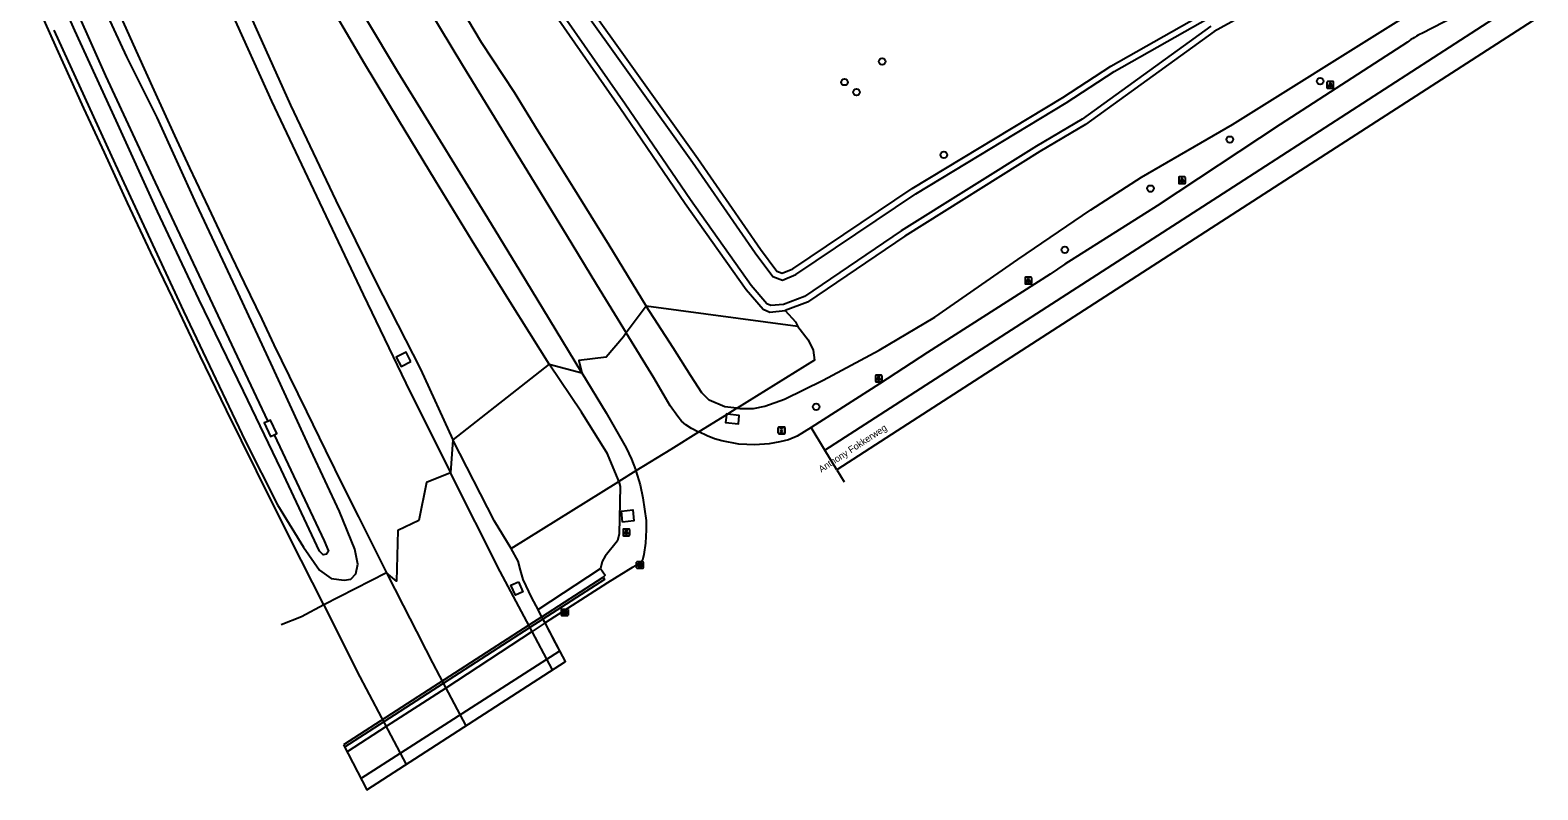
# Model space of a CAD drawing. Extents: x 156141 to 158132, y 385651 to 388399.
# Drawn here: x 156469.1 to 156694, y 385650.8 to 385764.1 of the extents above; entities that cross this region are included whole.
import ezdxf

# ---------------------------------------------------------------- set-up
doc = ezdxf.new("R2010")
doc.units = 0
for name, color, linetype in [('IMGEO_Berm_groen', 7, 'Continuous'), ('IMGEO_Boom', 7, 'Continuous'), ('IMGEO_Dek', 7, 'Continuous'), ('IMGEO_Grasland_overig', 7, 'Continuous'), ('IMGEO_Groenvoorziening', 7, 'Continuous'), ('IMGEO_Kolk', 7, 'Continuous'), ('IMGEO_Lichtpunt', 7, 'Continuous'), ('IMGEO_Loofbos', 7, 'Continuous'), ('IMGEO_Muur', 7, 'Continuous'), ('IMGEO_Openbare_ruimte_label', 7, 'Continuous'), ('IMGEO_Rijbaan_autosnelweg', 7, 'Continuous'), ('IMGEO_Rijbaan_regionaal_gesloten', 7, 'Continuous'), ('IMGEO_Verkeersregelinstallatiepaal', 7, 'Continuous'), ('IMGEO_Waterloop', 7, 'Continuous')]:
    doc.layers.add(name, color=color, linetype=linetype)

msp = doc.modelspace()

# ---------------------------------------------------------------- linework, layer by layer
at = {"layer": 'IMGEO_Berm_groen'}
for points in [[(156574.54, 385707.71), (156574.56, 385707.69), (156574.94, 385707.65), (156576.98, 385707.68), (156578.7, 385707.99), (156581.64, 385709.05), (156587.37, 385711.88), (156595.72, 385716.34), (156604.05, 385721.26), (156616.43, 385729.88), (156627.32, 385737.27), (156634.88, 385742.14), (156648.45, 385750), (156722.04, 385796.11), (156765.77, 385824.84), (156774.68, 385830.7)], [(156505.51, 385703.73), (156512.99, 385687.92), (156513.63, 385686.36), (156513.32, 385685.92), (156512.8, 385685.84), (156512.28, 385686.37), (156506.54, 385698.54), (156500.96, 385710.25), (156494.3, 385723.95), (156488.12, 385737.05), (156481.97, 385750.59), (156475.81, 385764.03), (156469.12, 385779.05)], [(156472.68, 385764.11), (156481.82, 385744.08), (156491.99, 385722.16), (156501.21, 385702.83), (156505.99, 385693.28), (156509.89, 385686.99), (156512.29, 385683.55), (156514.01, 385682.32), (156515.93, 385682.04), (156516.94, 385682.23), (156517.67, 385683.02), (156517.98, 385684.45), (156517.55, 385686.67), (156515.26, 385692.3), (156510.99, 385701.45), (156505.02, 385714.44), (156499.8, 385725.66), (156493.95, 385738.13), (156488.09, 385751.04), (156483.55, 385760.13), (156477.6, 385773.02)], [(156474.14, 385771.29), (156480.37, 385757.26), (156487.75, 385741.35), (156494.66, 385726.68), (156502.83, 385709.39), (156504.55, 385705.74)], [(156531.38, 385770.8), (156536.37, 385762.32), (156541.33, 385754.84), (156544.86, 385749.09), (156550.07, 385740.74), (156555.41, 385732.06), (156560.99, 385722.91)], [(156546.54, 385714.27), (156540.66, 385723.6), (156535.02, 385732.65), (156529.58, 385741.62), (156524.06, 385750.72), (156518.97, 385759.13), (156513.62, 385768.26)], [(156501.59, 385767.08), (156507.96, 385752.92), (156514.73, 385738.69), (156520.6, 385726.75), (156527.35, 385713.54), (156532.18, 385702.99)], [(156560.99, 385722.91), (156558.02, 385718.93)], [(156574.52, 385707.69), (156572.74, 385707.89), (156570.38, 385708.89), (156569.31, 385709.98), (156567.67, 385712.53), (156565.03, 385716.69), (156560.99, 385722.91)], [(156525.91, 385714.66), (156525.19, 385716.08), (156523.72, 385715.34), (156524.44, 385713.92), (156525.91, 385714.66)], [(156556.9, 385696.75), (156556.82, 385697.06), (156555.23, 385700.88), (156551.37, 385707.09), (156546.54, 385714.27)], [(156546.54, 385714.27), (156551.41, 385712.96)], [(156574.52, 385707.69), (156573.13, 385706.83)], [(156574.54, 385707.71), (156574.52, 385707.69)], [(156504.55, 385705.74), (156504.03, 385705.5), (156504.99, 385703.49), (156505.51, 385703.73)], [(156505.51, 385703.73), (156505.91, 385703.93), (156504.95, 385705.93), (156504.55, 385705.74)], [(156572.96, 385706.73), (156568.83, 385704.16)], [(156572.96, 385706.73), (156572.84, 385705.57), (156574.74, 385705.37), (156574.87, 385706.64), (156573.13, 385706.83)], [(156573.13, 385706.83), (156572.97, 385706.85), (156572.96, 385706.73)], [(156532.18, 385702.99), (156531.82, 385698.08)], [(156540.84, 385686.78), (156538.37, 385690.86), (156532.18, 385702.99)], [(156556.9, 385696.75), (156557.09, 385696.01), (156556.98, 385688.95), (156556.7, 385687.91), (156554.86, 385685.66), (156554.41, 385684.83), (156554.2, 385683.79)], [(156559.46, 385698.34), (156556.9, 385696.75)], [(156557.47, 385690.71), (156557.29, 385692.34), (156558.98, 385692.53), (156559.15, 385690.9), (156557.47, 385690.71)], [(156544.9, 385677.7), (156543.95, 385679.44), (156542.64, 385682.18), (156542.27, 385683.53), (156541.9, 385684.88), (156540.84, 385686.78)], [(156522.29, 385683.14), (156512.9, 385678.37)], [(156554.2, 385683.79), (156554.87, 385682.79), (156554.56, 385682.5)], [(156541.93, 385681.8), (156542.62, 385680.32), (156541.51, 385679.8), (156540.82, 385681.29), (156541.93, 385681.8)], [(156545.42, 385676.61), (156545.4, 385676.63), (156544.9, 385677.7)], [(156545.91, 385675.67), (156545.6, 385676.26)]]:
    msp.add_lwpolyline(points, dxfattribs=at)
at = {"layer": 'IMGEO_Boom'}
for centre in [(156596.19, 385759.41), (156661.49, 385756.47), (156590.57, 385756.35), (156592.35, 385754.85), (156648.04, 385747.76), (156605.38, 385745.51), (156636.21, 385740.45), (156623.44, 385731.31), (156586.33, 385707.91)]:
    msp.add_circle(centre, 0.489, dxfattribs=at)
at = {"layer": 'IMGEO_Dek'}
msp.add_lwpolyline([(156515.84, 385657.5), (156519.31, 385650.79), (156548.97, 385669.92), (156548.13, 385671.51), (156545.91, 385675.67), (156545.6, 385676.26), (156545.42, 385676.61), (156543.48, 385675.35)], close=True, dxfattribs=at)
at = {"layer": 'IMGEO_Grasland_overig'}
for points in [[(156547.17, 385766.77), (156557.07, 385752.53), (156566.81, 385738.25), (156575.91, 385725.4), (156578.44, 385722.48), (156579.43, 385722.03), (156581.7, 385722.26)], [(156583.59, 385719.9), (156560.99, 385722.91)], [(156546.54, 385714.27), (156532.18, 385702.99)], [(156540.84, 385686.78), (156556.9, 385696.75)]]:
    msp.add_lwpolyline(points, dxfattribs=at)
at = {"layer": 'IMGEO_Groenvoorziening'}
for points in [[(156508.5, 385830.03), (156524.15, 385808.03), (156534.49, 385793.28), (156543.71, 385780.55), (156550.98, 385769.74), (156568.68, 385744.93), (156578.04, 385731.44), (156580.47, 385728.12), (156581.29, 385727.83), (156582.88, 385728.49), (156600.68, 385740.45), (156623.14, 385754.05), (156630.27, 385758.7), (156662.71, 385777.13), (156698.81, 385796.2), (156717.81, 385806.86), (156717.83, 385806.87)], [(156544.9, 385677.7), (156554.2, 385683.79)]]:
    msp.add_lwpolyline(points, dxfattribs=at)
at = {"layer": 'IMGEO_Kolk'}
for p, q in [((156559.55, 385683.89), (156559.55, 385684.75)), ((156559.63, 385684.82), (156560.48, 385684.82)), ((156560.48, 385683.82), (156559.63, 385683.82)), ((156560.04, 385684.6), (156560.07, 385684.6)), ((156560.06, 385684.04), (156560.04, 385684.04)), ((156560.56, 385684.75), (156560.56, 385683.89)), ((156548.34, 385676.82), (156548.34, 385677.68)), ((156548.42, 385677.75), (156549.27, 385677.75)), ((156549.27, 385676.75), (156548.42, 385676.75)), ((156548.83, 385677.53), (156548.86, 385677.53)), ((156548.85, 385676.97), (156548.83, 385676.97)), ((156549.34, 385677.68), (156549.34, 385676.82))]:
    msp.add_line(p, q, dxfattribs=at)
for points in [[(156559.55, 385683.89), (156559.55, 385684.75)], [(156559.63, 385684.82), (156560.48, 385684.82)], [(156560.48, 385683.82), (156559.63, 385683.82)], [(156559.87, 385684.52), (156560, 385684.52), (156560, 385684.37), (156560.13, 385684.52), (156560.29, 385684.52), (156560.15, 385684.37), (156560.3, 385684.12), (156560.15, 385684.12), (156560.06, 385684.28), (156560, 385684.22), (156560, 385684.12), (156559.87, 385684.12), (156559.87, 385684.52)], [(156560.56, 385684.75), (156560.56, 385683.89)], [(156548.34, 385676.82), (156548.34, 385677.68)], [(156548.42, 385677.75), (156549.27, 385677.75)], [(156549.27, 385676.75), (156548.42, 385676.75)], [(156548.66, 385677.45), (156548.79, 385677.45), (156548.79, 385677.3), (156548.92, 385677.45), (156549.08, 385677.45), (156548.94, 385677.3), (156549.09, 385677.05), (156548.94, 385677.05), (156548.85, 385677.22), (156548.79, 385677.15), (156548.79, 385677.05), (156548.66, 385677.05), (156548.66, 385677.45)], [(156549.34, 385677.68), (156549.34, 385676.82)]]:
    msp.add_lwpolyline(points, dxfattribs=at)
for centre, start, end in [((156559.63, 385684.74), 91.552, 178.448), ((156559.63, 385684.74), 91.552, 178.448), ((156559.63, 385683.89), 181.552, 268.448), ((156559.63, 385683.89), 181.552, 268.448), ((156560.48, 385684.74), 1.552, 88.448), ((156560.48, 385684.74), 1.552, 88.448), ((156560.48, 385683.89), 271.552, 358.448), ((156560.48, 385683.89), 271.552, 358.448), ((156548.42, 385677.68), 91.552, 178.448), ((156548.42, 385677.68), 91.552, 178.448), ((156548.42, 385676.83), 181.552, 268.448), ((156548.42, 385676.83), 181.552, 268.448), ((156549.27, 385677.68), 1.552, 88.448), ((156549.27, 385677.68), 1.552, 88.448), ((156549.27, 385676.83), 271.552, 358.448), ((156549.27, 385676.83), 271.552, 358.448)]:
    msp.add_arc(centre, 0.0765, start, end, dxfattribs=at)
for centre, major_axis, ratio, start_param, end_param in [((156560.04, 385684.32), (-0.387, 0.002), 0.722429, 4.712389, 7.853982), ((156560.07, 385684.32), (-0.39, 0.002), 0.717154, 1.570796, 4.712389), ((156548.83, 385677.25), (-0.387, 0.002), 0.722429, 4.712389, 7.853982), ((156548.85, 385677.25), (-0.39, 0.002), 0.717154, 1.570796, 4.712389)]:
    msp.add_ellipse(centre, major_axis=major_axis, ratio=ratio, start_param=start_param, end_param=end_param, dxfattribs=at)
at = {"layer": 'IMGEO_Lichtpunt'}
for p, q in [((156662.51, 385756.33), (156662.51, 385755.52)), ((156662.51, 385756.33), (156662.51, 385755.52)), ((156663.41, 385756.42), (156662.6, 385756.42)), ((156663.41, 385756.42), (156662.6, 385756.42)), ((156662.6, 385755.43), (156663.41, 385755.43)), ((156662.6, 385755.43), (156663.41, 385755.43)), ((156663.51, 385755.52), (156663.51, 385756.33)), ((156663.51, 385755.52), (156663.51, 385756.33)), ((156640.41, 385742.1), (156640.41, 385741.3)), ((156640.41, 385742.1), (156640.41, 385741.3)), ((156641.31, 385742.2), (156640.51, 385742.2)), ((156641.31, 385742.2), (156640.51, 385742.2)), ((156640.51, 385741.2), (156641.31, 385741.2)), ((156640.51, 385741.2), (156641.31, 385741.2)), ((156641.41, 385741.3), (156641.41, 385742.1)), ((156641.41, 385741.3), (156641.41, 385742.1)), ((156617.5, 385727.15), (156617.5, 385726.34)), ((156617.5, 385727.15), (156617.5, 385726.34)), ((156618.41, 385727.24), (156617.6, 385727.24)), ((156618.41, 385727.24), (156617.6, 385727.24)), ((156617.6, 385726.24), (156618.41, 385726.24)), ((156617.6, 385726.24), (156618.41, 385726.24)), ((156618.5, 385726.34), (156618.5, 385727.15)), ((156618.5, 385726.34), (156618.5, 385727.15)), ((156595.17, 385712.54), (156595.17, 385711.74)), ((156595.17, 385712.54), (156595.17, 385711.74)), ((156596.07, 385712.64), (156595.26, 385712.64)), ((156596.07, 385712.64), (156595.26, 385712.64)), ((156596.17, 385711.74), (156596.17, 385712.54)), ((156596.17, 385711.74), (156596.17, 385712.54)), ((156595.26, 385711.64), (156596.07, 385711.64)), ((156595.26, 385711.64), (156596.07, 385711.64)), ((156557.54, 385689.59), (156557.54, 385688.78)), ((156557.54, 385689.59), (156557.54, 385688.78)), ((156558.45, 385689.68), (156557.64, 385689.68)), ((156558.45, 385689.68), (156557.64, 385689.68)), ((156558.54, 385688.78), (156558.54, 385689.59)), ((156558.54, 385688.78), (156558.54, 385689.59)), ((156557.64, 385688.69), (156558.45, 385688.69)), ((156557.64, 385688.69), (156558.45, 385688.69))]:
    msp.add_line(p, q, dxfattribs=at)
for points in [[(156662.88, 385755.99), (156662.92, 385755.97), (156662.74, 385755.7), (156662.7, 385755.73), (156662.88, 385755.99)], [(156662.99, 385755.95), (156663.03, 385755.95), (156663.03, 385755.62), (156662.99, 385755.62), (156662.99, 385755.95)], [(156663.1, 385755.97), (156663.13, 385755.99), (156663.32, 385755.73), (156663.28, 385755.7), (156663.1, 385755.97)], [(156640.79, 385741.77), (156640.83, 385741.74), (156640.64, 385741.48), (156640.6, 385741.5), (156640.79, 385741.77)], [(156640.89, 385741.72), (156640.94, 385741.72), (156640.94, 385741.4), (156640.89, 385741.4), (156640.89, 385741.72)], [(156641, 385741.74), (156641.04, 385741.77), (156641.22, 385741.5), (156641.19, 385741.48), (156641, 385741.74)], [(156617.88, 385726.81), (156617.92, 385726.78), (156617.73, 385726.52), (156617.69, 385726.55), (156617.88, 385726.81)], [(156617.98, 385726.76), (156618.03, 385726.76), (156618.03, 385726.44), (156617.98, 385726.44), (156617.98, 385726.76)], [(156618.09, 385726.78), (156618.13, 385726.81), (156618.31, 385726.55), (156618.28, 385726.52), (156618.09, 385726.78)], [(156595.54, 385712.21), (156595.58, 385712.18), (156595.4, 385711.92), (156595.36, 385711.95), (156595.54, 385712.21)], [(156595.65, 385712.16), (156595.69, 385712.16), (156595.69, 385711.84), (156595.65, 385711.84), (156595.65, 385712.16)], [(156595.76, 385712.18), (156595.79, 385712.21), (156595.98, 385711.94), (156595.94, 385711.92), (156595.76, 385712.18)], [(156557.92, 385689.25), (156557.96, 385689.22), (156557.77, 385688.96), (156557.73, 385688.99), (156557.92, 385689.25)], [(156558.02, 385689.2), (156558.07, 385689.2), (156558.07, 385688.88), (156558.02, 385688.88), (156558.02, 385689.2)], [(156558.13, 385689.22), (156558.17, 385689.25), (156558.36, 385688.99), (156558.32, 385688.96), (156558.13, 385689.22)]]:
    msp.add_lwpolyline(points, dxfattribs=at)
for centre in [(156663.01, 385756.13), (156640.91, 385741.9), (156618, 385726.94), (156595.67, 385712.34), (156558.04, 385689.39)]:
    msp.add_circle(centre, 0.0994, dxfattribs=at)
for centre, start, end in [((156662.6, 385756.33), 90, 180), ((156662.6, 385756.33), 90, 180), ((156662.6, 385755.52), 180, 270), ((156662.6, 385755.52), 180, 270), ((156663.41, 385756.33), 0, 90), ((156663.41, 385756.33), 0, 90), ((156663.41, 385755.52), 270, 0), ((156663.41, 385755.52), 270, 360), ((156640.51, 385742.1), 90, 180), ((156640.51, 385742.1), 90, 180), ((156640.51, 385741.3), 180, 270), ((156640.51, 385741.3), 180, 270), ((156641.31, 385742.1), 0, 90), ((156641.31, 385742.1), 0, 90), ((156641.31, 385741.3), 270, 0), ((156641.31, 385741.3), 270, 360), ((156617.6, 385727.15), 90, 180), ((156617.6, 385727.15), 90, 180), ((156617.6, 385726.34), 180, 270), ((156617.6, 385726.34), 180, 270), ((156618.41, 385727.15), 0, 90), ((156618.41, 385727.15), 0, 90), ((156618.41, 385726.34), 270, 0), ((156618.41, 385726.34), 270, 360), ((156595.26, 385712.54), 90, 180), ((156595.26, 385712.54), 90, 180), ((156596.07, 385712.54), 0, 90), ((156596.07, 385712.54), 0, 90), ((156595.26, 385711.74), 180, 270), ((156595.26, 385711.74), 180, 270), ((156596.07, 385711.74), 270, 0), ((156596.07, 385711.74), 270, 360), ((156557.64, 385689.59), 90, 180), ((156557.64, 385689.59), 90, 180), ((156558.45, 385689.59), 0, 90), ((156558.45, 385689.59), 0, 90), ((156557.64, 385688.78), 180, 270), ((156557.64, 385688.78), 180, 270), ((156558.45, 385688.78), 270, 0), ((156558.45, 385688.78), 270, 360)]:
    msp.add_arc(centre, 0.0946, start, end, dxfattribs=at)
at = {"layer": 'IMGEO_Loofbos'}
for points in [[(156769.11, 385832.99), (156762.52, 385829.02), (156757.5, 385825.99), (156713.17, 385800.43), (156679.44, 385782.48), (156645.72, 385763.88), (156626.51, 385750.04), (156619.71, 385745.98), (156599.56, 385733.38), (156585.04, 385723.52), (156581.7, 385722.26)], [(156581.7, 385722.26), (156583.27, 385720.6), (156583.59, 385719.9)], [(156583.59, 385719.9), (156585.15, 385717.9), (156585.89, 385716.34), (156586.11, 385714.89), (156574.54, 385707.71)]]:
    msp.add_lwpolyline(points, dxfattribs=at)
at = {"layer": 'IMGEO_Muur'}
for points in [[(156545.42, 385676.61), (156554.56, 385682.5)], [(156554.56, 385682.5), (156554.78, 385682.17), (156545.6, 385676.26)], [(156545.6, 385676.26), (156543.66, 385675.01), (156530.74, 385666.67), (156521.85, 385660.93), (156516.01, 385657.17)], [(156545.6, 385676.26), (156545.42, 385676.61)]]:
    msp.add_lwpolyline(points, dxfattribs=at)
at = {"layer": 'IMGEO_Rijbaan_autosnelweg'}
for points in [[(156512.9, 385678.37), (156507.83, 385688.36), (156502.89, 385698.36), (156498.4, 385707.41), (156494.48, 385715.52), (156490.98, 385722.85), (156487.1, 385730.92), (156483.66, 385738.31), (156480.19, 385745.85), (156477.14, 385752.44), (156473.1, 385761.36), (156469.51, 385769.39)], [(156482.24, 385766.9), (156485.17, 385760.42), (156487.58, 385755.14), (156490.67, 385748.39), (156492.91, 385743.53), (156495.71, 385737.59), (156498.49, 385731.69), (156501.03, 385726.41), (156503.66, 385720.98), (156505.47, 385717.17), (156507.77, 385712.47), (156510.33, 385707.19), (156513.18, 385701.38), (156515.91, 385695.84), (156518.1, 385691.51), (156520.57, 385686.52), (156522.29, 385683.14)], [(156499.01, 385767.04), (156505.14, 385753.52), (156511.84, 385739.34), (156518.81, 385724.65), (156525.14, 385711.46), (156531.82, 385698.08)], [(156528.54, 385767.26), (156533.62, 385758.86), (156540.38, 385747.81), (156544.31, 385741.42), (156549.06, 385733.6), (156553.59, 385726.14), (156558.02, 385718.93)], [(156551.41, 385712.96), (156546.56, 385720.91), (156542.19, 385728.12), (156537.36, 385736.04), (156532.46, 385744.06), (156528.16, 385750.99), (156523.95, 385757.89), (156519.27, 385765.66)], [(156558.02, 385718.93), (156557.63, 385718.34), (156555.02, 385715.31), (156550.94, 385714.81), (156551.41, 385712.96)], [(156568.82, 385704.15), (156567.73, 385704.69), (156566.93, 385705.21), (156566.26, 385705.79), (156565.69, 385706.46), (156564.59, 385708.05), (156562.12, 385712.22), (156558.02, 385718.93)], [(156551.41, 385712.96), (156555.05, 385706.99), (156558, 385701.77), (156558.79, 385700.09), (156559.39, 385698.56), (156559.46, 385698.34)], [(156568.82, 385704.15), (156564.65, 385701.56), (156559.46, 385698.34)], [(156531.82, 385698.08), (156528.25, 385696.64), (156527.08, 385690.97), (156523.98, 385689.45), (156523.76, 385681.9), (156522.29, 385683.14)], [(156547.02, 385668.67), (156543.59, 385675.14), (156539.22, 385683.37), (156531.82, 385698.08)], [(156522.29, 385683.14), (156524.75, 385678.29), (156526.74, 385674.42), (156528.11, 385671.69), (156529.13, 385669.74), (156530.18, 385667.73), (156534.1, 385660.33)], [(156512.9, 385678.37), (156509.58, 385676.58), (156506.58, 385675.39)], [(156512.9, 385678.37), (156517.83, 385668.51), (156525.21, 385654.59)]]:
    msp.add_lwpolyline(points, dxfattribs=at)
at = {"layer": 'IMGEO_Rijbaan_regionaal_gesloten'}
for points in [[(156878.83, 385909.37), (156876.72, 385907.29), (156862.35, 385893.36), (156850.25, 385881.53), (156836.41, 385868.41), (156830.48, 385863.02), (156824.5, 385857.73), (156815.38, 385849.9), (156803.05, 385839.83), (156793.52, 385832.41), (156787.16, 385827.63), (156780.67, 385822.91), (156766.79, 385813.25), (156757.52, 385807.12), (156746.74, 385800.08), (156719.79, 385782.67), (156695.36, 385766.89), (156658.56, 385743.14), (156623.93, 385720.8), (156597.58, 385703.76), (156589.43, 385698.49)], [(156587.63, 385701.45), (156649.33, 385741.23), (156701.01, 385774.68), (156706.05, 385778.62)], [(156706.05, 385778.62), (156689.97, 385770.51), (156676.69, 385763.61)], [(156674.51, 385762.32), (156655.52, 385750), (156637.21, 385737.87), (156623.41, 385729.19), (156621.24, 385727.71), (156602.95, 385716), (156595.81, 385711.32), (156585.58, 385704.82)], [(156568.83, 385704.16), (156568.82, 385704.15)], [(156585.58, 385704.82), (156583.53, 385703.53), (156582.23, 385703.01), (156580.93, 385702.68), (156579.33, 385702.4), (156577.22, 385702.24), (156574.82, 385702.36), (156572.26, 385702.84), (156571.16, 385703.14), (156570.08, 385703.57), (156568.83, 385704.16)], [(156587.63, 385701.45), (156585.58, 385704.82)], [(156589.43, 385698.49), (156587.63, 385701.45)], [(156589.43, 385698.49), (156590.51, 385696.73)], [(156559.46, 385698.34), (156560.08, 385696.27), (156560.49, 385694.36), (156560.97, 385690.95), (156560.98, 385689.56), (156560.87, 385687.56), (156560.65, 385685.88), (156560.42, 385685.02), (156560.21, 385684.79), (156559.02, 385683.98), (156555.24, 385681.68), (156545.91, 385675.67)], [(156545.91, 385675.67), (156543.97, 385674.42), (156531.12, 385665.95), (156522.22, 385660.22), (156516.38, 385656.45)], [(156548.97, 385669.92), (156547.48, 385672.73), (156545.91, 385675.67)], [(156518.43, 385652.49), (156548.13, 385671.51)]]:
    msp.add_lwpolyline(points, dxfattribs=at)
msp.add_arc((156683.58, 385749.54), 15.67, 116.0938, 125.3519, dxfattribs=at)
at = {"layer": 'IMGEO_Verkeersregelinstallatiepaal'}
for p, q in [((156580.69, 385703.99), (156580.69, 385704.79)), ((156580.69, 385704.79), (156580.69, 385703.99)), ((156580.79, 385704.89), (156581.58, 385704.89)), ((156581.58, 385704.89), (156580.79, 385704.89)), ((156581.58, 385703.89), (156580.79, 385703.89)), ((156580.79, 385703.89), (156581.58, 385703.89)), ((156581.68, 385704.79), (156581.68, 385703.99)), ((156581.68, 385703.99), (156581.68, 385704.79))]:
    msp.add_line(p, q, dxfattribs=at)
for centre in [(156581.18, 385704.68), (156581.18, 385704.39), (156581.18, 385704.1)]:
    msp.add_circle(centre, 0.085, dxfattribs=at)
for centre, start, end in [((156580.79, 385704.79), 90, 180), ((156580.79, 385704.79), 90, 180), ((156580.79, 385703.99), 180, 270), ((156580.79, 385703.99), 180, 270), ((156581.58, 385704.79), 0, 90), ((156581.58, 385704.79), 360, 90), ((156581.58, 385703.99), 270, 0), ((156581.58, 385703.99), 270, 0)]:
    msp.add_arc(centre, 0.1, start, end, dxfattribs=at)
at = {"layer": 'IMGEO_Waterloop'}
for points in [[(156550.2, 385769.2), (156567.91, 385744.39), (156577.27, 385730.89), (156579.88, 385727.33), (156581.32, 385726.82), (156583.33, 385727.65), (156601.19, 385739.66), (156623.65, 385753.25), (156630.77, 385757.9), (156663.17, 385776.3)], [(156645.21, 385764.67), (156625.99, 385750.83), (156619.21, 385746.78), (156599.04, 385734.17), (156584.6, 385724.37), (156581.48, 385723.19), (156579.58, 385723), (156579.01, 385723.25), (156576.66, 385725.99), (156567.59, 385738.79), (156557.85, 385753.07), (156548.04, 385767.17)]]:
    msp.add_lwpolyline(points, dxfattribs=at)

# ---------------------------------------------------------------- texts
at = {"layer": 'IMGEO_Openbare_ruimte_label'}
msp.add_text('Anthony Fokkerweg', height=1, rotation=33.1656, dxfattribs=at).set_placement((156587.11, 385698.07))

doc.saveas('drawing.dxf')
